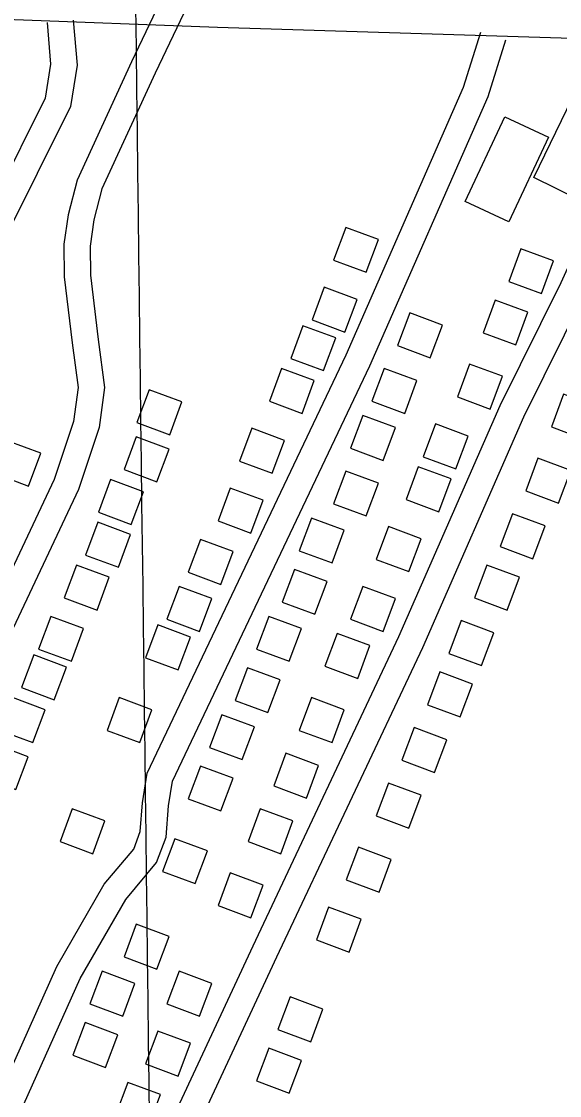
# Model space of a CAD drawing. Extents: x 3704301 to 3742427, y 506229 to 532009.
# Drawn here: x 3724113 to 3724729, y 524274 to 525503 of the extents above; entities that cross this region are included whole.
import ezdxf

# ---------------------------------------------------------------- set-up
doc = ezdxf.new("R2010")
doc.units = 0
for name, color, linetype in [('V-BLDG-OTLN', 7, 'Continuous'), ('V-GRID-MAJR', 7, 'Continuous'), ('V-ROAD-CNTR', 7, 'Continuous')]:
    doc.layers.add(name, color=color, linetype=linetype)

msp = doc.modelspace()

# ---------------------------------------------------------------- linework, layer by layer
at = {"layer": 'V-BLDG-OTLN'}
for points in [[(3724796.339, 525390.312), (3724751.722, 525299.093), (3724699.657, 525324.559), (3724744.274, 525415.778)], [(3724621.295, 525296.997), (3724666.5, 525394.199), (3724716.433, 525370.977), (3724671.227, 525273.775)], [(3724484.311271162, 525267.5793523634), (3724470.3612711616, 525230.0913523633), (3724507.8502711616, 525216.1413523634), (3724521.800271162, 525253.6303523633)], [(3724684.9888750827, 525243.1064738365), (3724671.0388750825, 525205.6184738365), (3724708.5278750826, 525191.6684738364), (3724722.4778750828, 525229.1574738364)], [(3724459.8383926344, 525199.0552924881), (3724445.8883926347, 525161.5672924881), (3724483.3773926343, 525147.6172924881), (3724497.3273926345, 525185.106292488)], [(3724655.62142085, 525184.3715653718), (3724641.67142085, 525146.8835653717), (3724679.16042085, 525132.9335653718), (3724693.11042085, 525170.4225653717)], [(3724557.729906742, 525169.6878382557), (3724543.7799067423, 525132.1998382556), (3724581.2689067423, 525118.2498382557), (3724595.218906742, 525155.7388382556)], [(3724435.365514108, 525155.0041111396), (3724421.415514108, 525117.5161111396), (3724458.904514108, 525103.5661111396), (3724472.8545141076, 525141.0551111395)], [(3724626.253966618, 525110.952929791), (3724612.3039666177, 525073.4649297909), (3724649.7929666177, 525059.514929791), (3724663.7429666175, 525097.003929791)], [(3724410.892635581, 525106.0583540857), (3724396.942635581, 525068.5703540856), (3724434.431635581, 525054.6203540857), (3724448.381635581, 525092.1093540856)], [(3724528.36245251, 525106.0583540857), (3724514.41245251, 525068.5703540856), (3724551.90145251, 525054.6203540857), (3724565.85145251, 525092.1093540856)], [(3724259.160788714, 525081.5854755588), (3724245.2107887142, 525044.0974755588), (3724282.699788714, 525030.1474755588), (3724296.649788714, 525067.6364755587)], [(3724733.9346321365, 525076.6908998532), (3724719.9846321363, 525039.2028998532), (3724757.4736321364, 525025.2528998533), (3724771.4236321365, 525062.7418998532)], [(3724503.8895739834, 525052.2180213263), (3724489.939573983, 525014.7300213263), (3724527.4285739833, 525000.7800213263), (3724541.3785739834, 525038.2690213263)], [(3724376.630605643, 525037.5342942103), (3724362.6806056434, 525000.0462942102), (3724400.1696056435, 524986.0962942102), (3724414.119605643, 525023.5852942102)], [(3724587.0973609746, 525042.4288699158), (3724573.147360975, 525004.9408699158), (3724610.636360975, 524990.9908699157), (3724624.5863609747, 525028.4798699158)], [(3724244.477061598, 525027.7451427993), (3724230.527061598, 524990.2571427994), (3724268.016061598, 524976.3071427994), (3724281.9660615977, 525013.7961427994)], [(3724097.639790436, 525022.850567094), (3724083.689790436, 524985.3625670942), (3724121.1787904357, 524971.4125670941), (3724135.128790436, 525008.9015670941)], [(3724704.5671779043, 525003.2722642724), (3724690.617177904, 524965.7842642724), (3724728.106177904, 524951.8342642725), (3724742.0561779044, 524989.3232642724)], [(3724484.311271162, 524988.5885371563), (3724470.3612711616, 524951.1005371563), (3724507.8502711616, 524937.1505371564), (3724521.800271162, 524974.6395371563)], [(3724567.519058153, 524993.4831128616), (3724553.5690581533, 524955.9951128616), (3724591.0580581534, 524942.0451128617), (3724605.008058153, 524979.5341128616)], [(3724215.109607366, 524978.7993857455), (3724201.1596073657, 524941.3113857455), (3724238.648607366, 524927.3613857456), (3724252.5986073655, 524964.8503857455)], [(3724352.1577271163, 524969.0102343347), (3724338.207727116, 524931.5222343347), (3724375.696727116, 524917.5722343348), (3724389.6467271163, 524955.0612343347)], [(3724675.199723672, 524939.6427801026), (3724661.249723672, 524902.1547801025), (3724698.738723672, 524888.2047801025), (3724712.688723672, 524925.6937801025)], [(3724200.425880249, 524929.8536286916), (3724186.475880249, 524892.3656286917), (3724223.964880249, 524878.4156286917), (3724237.914880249, 524915.9046286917)], [(3724445.154665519, 524934.7482043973), (3724431.204665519, 524897.2602043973), (3724468.693665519, 524883.3102043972), (3724482.6436655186, 524920.7992043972)], [(3724533.2570282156, 524924.9590529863), (3724519.3070282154, 524887.4710529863), (3724556.7960282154, 524873.5210529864), (3724570.7460282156, 524911.0100529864)], [(3724317.8956971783, 524910.2753258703), (3724303.9456971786, 524872.7873258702), (3724341.4346971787, 524858.8373258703), (3724355.3846971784, 524896.3263258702)], [(3724175.953001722, 524880.9078716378), (3724162.0030017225, 524843.4198716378), (3724199.4920017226, 524829.4698716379), (3724213.4420017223, 524866.9588716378)], [(3724645.83226944, 524880.9078716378), (3724631.8822694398, 524843.4198716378), (3724669.37126944, 524829.4698716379), (3724683.32126944, 524866.9588716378)], [(3724425.576362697, 524876.0132959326), (3724411.6263626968, 524838.5252959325), (3724449.115362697, 524824.5752959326), (3724463.0653626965, 524862.0642959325)], [(3724293.4228186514, 524856.434993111), (3724279.4728186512, 524818.9469931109), (3724316.9618186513, 524804.9969931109), (3724330.9118186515, 524842.4859931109)], [(3724503.8895739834, 524856.434993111), (3724489.939573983, 524818.9469931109), (3724527.4285739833, 524804.9969931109), (3724541.3785739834, 524842.4859931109)], [(3724146.58554749, 524822.1729631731), (3724132.6355474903, 524784.6849631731), (3724170.1245474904, 524770.7349631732), (3724184.07454749, 524808.2239631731)], [(3724396.2089084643, 524822.1729631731), (3724382.2589084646, 524784.6849631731), (3724419.7479084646, 524770.7349631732), (3724433.6979084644, 524808.2239631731)], [(3724616.4648152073, 524817.2783874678), (3724602.514815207, 524779.7903874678), (3724640.003815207, 524765.8403874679), (3724653.953815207, 524803.3293874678)], [(3724268.9499401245, 524812.3838117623), (3724254.999940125, 524774.8958117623), (3724292.4889401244, 524760.9458117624), (3724306.4389401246, 524798.4348117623)], [(3724474.522119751, 524802.5946603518), (3724460.572119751, 524765.1066603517), (3724498.061119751, 524751.1566603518), (3724512.0111197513, 524788.6456603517)], [(3724127.0072446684, 524778.1217818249), (3724113.0572446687, 524740.6337818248), (3724150.546244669, 524726.6837818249), (3724164.4962446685, 524764.1727818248)], [(3724371.736029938, 524763.4380547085), (3724357.7860299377, 524725.9500547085), (3724395.2750299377, 524712.0000547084), (3724409.225029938, 524749.4890547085)], [(3724591.99193668, 524758.5434790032), (3724578.0419366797, 524721.0554790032), (3724615.53093668, 524707.1054790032), (3724629.48093668, 524744.5944790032)], [(3724102.5343661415, 524729.176024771), (3724088.5843661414, 524691.6880247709), (3724126.0733661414, 524677.738024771), (3724140.0233661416, 524715.227024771)], [(3724224.8987587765, 524729.176024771), (3724210.9487587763, 524691.6880247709), (3724248.4377587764, 524677.738024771), (3724262.387758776, 524715.227024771)], [(3724445.154665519, 524729.176024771), (3724431.204665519, 524691.6880247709), (3724468.693665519, 524677.738024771), (3724482.6436655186, 524715.227024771)], [(3724342.3685757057, 524709.5977219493), (3724328.4185757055, 524672.1097219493), (3724365.9075757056, 524658.1597219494), (3724379.8575757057, 524695.6487219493)], [(3724562.6244824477, 524694.9139948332), (3724548.6744824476, 524657.4259948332), (3724586.1634824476, 524643.4759948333), (3724600.113482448, 524680.9649948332)], [(3724082.9560633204, 524675.3356920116), (3724069.00606332, 524637.8476920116), (3724106.4950633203, 524623.8976920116), (3724120.4450633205, 524661.3866920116)], [(3724415.7872112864, 524665.5465406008), (3724401.837211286, 524628.0585406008), (3724439.3262112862, 524614.1085406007), (3724453.276211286, 524651.5975406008)], [(3724317.8956971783, 524650.8628134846), (3724303.9456971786, 524613.3748134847), (3724341.4346971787, 524599.4248134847), (3724355.3846971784, 524636.9138134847)], [(3724533.2570282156, 524631.284510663), (3724519.3070282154, 524593.796510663), (3724556.7960282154, 524579.846510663), (3724570.7460282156, 524617.335510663)], [(3724171.058426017, 524601.9170564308), (3724157.1084260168, 524564.4290564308), (3724194.597426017, 524550.4790564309), (3724208.547426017, 524587.9680564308)], [(3724386.4197570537, 524601.9170564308), (3724372.469757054, 524564.4290564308), (3724409.958757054, 524550.4790564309), (3724423.908757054, 524587.9680564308)], [(3724288.528242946, 524567.6550264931), (3724274.5782429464, 524530.1670264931), (3724312.067242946, 524516.217026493), (3724326.017242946, 524553.7060264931)], [(3724498.9949982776, 524557.8658750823), (3724485.044998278, 524520.3778750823), (3724522.533998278, 524506.4278750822), (3724536.4839982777, 524543.9168750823)], [(3724352.1577271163, 524528.49842085), (3724338.207727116, 524491.01042085), (3724375.696727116, 524477.0604208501), (3724389.6467271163, 524514.54942085)], [(3724464.73296834, 524489.341815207), (3724450.78296834, 524451.853815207), (3724488.27196834, 524437.9038152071), (3724502.22196834, 524475.392815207)], [(3724244.477061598, 524469.7635123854), (3724230.527061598, 524432.2755123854), (3724268.016061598, 524418.3255123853), (3724281.9660615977, 524455.8145123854)], [(3724205.3204559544, 524415.9231796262), (3724191.3704559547, 524378.4351796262), (3724228.8594559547, 524364.4851796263), (3724242.8094559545, 524401.9741796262)], [(3724293.4228186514, 524415.9231796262), (3724279.4728186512, 524378.4351796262), (3724316.9618186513, 524364.4851796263), (3724330.9118186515, 524401.9741796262)], [(3724420.6817869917, 524386.5557253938), (3724406.7317869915, 524349.0677253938), (3724444.2207869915, 524335.1177253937), (3724458.1707869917, 524372.6067253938)], [(3724185.742153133, 524357.1882711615), (3724171.792153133, 524319.7002711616), (3724209.281153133, 524305.7502711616), (3724223.231153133, 524343.2392711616)], [(3724268.9499401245, 524347.3991197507), (3724254.999940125, 524309.9111197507), (3724292.4889401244, 524295.9611197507), (3724306.4389401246, 524333.4501197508)], [(3724396.2089084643, 524327.8208169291), (3724382.2589084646, 524290.3328169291), (3724419.7479084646, 524276.38281692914), (3724433.6979084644, 524313.8718169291)], [(3724234.687910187, 524288.6642112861), (3724220.737910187, 524251.1762112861), (3724258.226910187, 524237.2262112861), (3724272.1769101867, 524274.7152112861)]]:
    msp.add_lwpolyline(points, close=True, dxfattribs=at)
at = {"layer": 'V-GRID-MAJR'}
msp.add_spline([(3724411.217, 511839.73000000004), (3724337.211, 517896.76900000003), (3724263.162, 523957.275), (3724189.114, 530017.796), (3724189.072, 530021.25)], degree=3, dxfattribs=at)
at = {"layer": 'V-ROAD-CNTR'}
for points in [[(3725638.793683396, 527171.6316305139), (3725425.9871090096, 526717.4315389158), (3725352.2212565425, 526550.6978723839), (3725268.0834248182, 526377.2712192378), (3725167.8826252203, 526156.9496598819), (3725041.699877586, 525880.7692122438), (3724987.491986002, 525758.8244561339), (3724936.16308866, 525648.452676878), (3724913.3661342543, 525607.0597596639), (3724836.9692870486, 525437.9820978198), (3724730.8004993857, 525204.0795656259), (3724660.9366391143, 525063.0428476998), (3724544.9758710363, 524798.7123763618), (3724377.8122053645, 524444.7320843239), (3724186.45958807, 524033.68590641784), (3723999.475962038, 523631.3667110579), (3723814.28033243, 523232.5695086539), (3723675.0086109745, 522920.5181327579), (3723644.5626718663, 522853.17726743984), (3723634.3906922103, 522810.5683526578)], [(3725665.989629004, 527158.9706558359), (3725453.2910544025, 526704.9975637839), (3725379.443202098, 526538.077897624), (3725295.23737051, 526364.5112447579), (3725195.1805706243, 526144.5056847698), (3725069.049822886, 525868.4432368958), (3725014.801931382, 525746.404480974), (3724962.9350351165, 525634.8747040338), (3724940.2160805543, 525593.625786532), (3724864.2972323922, 525425.606122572), (3724757.9084451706, 525191.2175913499), (3724688.1285847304, 525050.3508730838), (3724572.2818164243, 524786.2784012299), (3724404.97415104, 524431.9961097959), (3724213.6615336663, 524021.03393172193), (3724026.6839076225, 523618.72673633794), (3723841.584277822, 523220.13753351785), (3723702.374556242, 522908.224157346), (3723673.0786148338, 522843.42728693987), (3723663.57063385, 522803.60236659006)], [(3724756.3354483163, 526296.7463802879), (3724625.230710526, 526018.41093696), (3724612.576735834, 525995.292983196), (3724579.737801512, 525964.444044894), (3724529.654901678, 525925.8871220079), (3724493.740973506, 525906.9611598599), (3724454.963051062, 525888.41619695), (3724419.972121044, 525857.1422594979), (3724325.028310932, 525637.2056993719), (3724238.933483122, 525456.903059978), (3724176.7096075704, 525321.7303303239), (3724166.466628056, 525281.929409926), (3724161.6166377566, 525248.1394775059), (3724161.90963717, 525210.8315521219), (3724171.017618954, 525135.3417031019), (3724177.8606052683, 525084.391805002), (3724172.542615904, 525045.396882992), (3724150.37966023, 524978.790016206), (3723997.6779656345, 524655.34866309), (3723827.308306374, 524289.355395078), (3723823.442314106, 524280.86641205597)], [(3724352.346256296, 525624.7937241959), (3724266.097428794, 525444.1670854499), (3724205.08955081, 525311.638350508), (3724195.928569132, 525276.0414217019), (3724191.6325777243, 525246.1154815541), (3724191.895577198, 525212.7515482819), (3724200.777559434, 525139.1356955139), (3724208.1345447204, 525084.3618050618), (3724201.890557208, 525038.5748966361), (3724178.277604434, 524967.6100385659), (3724024.8419113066, 524642.6146885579), (3723854.558251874, 524276.80942016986), (3723636.012688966, 523796.863380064), (3723473.774013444, 523456.7750602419), (3723389.608181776, 523265.485442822), (3723365.6822296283, 523233.21150737), (3723340.6482796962, 523214.74254430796), (3723245.468470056, 523164.2206453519), (3723216.7425275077, 523143.1846874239), (3723195.227570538, 523121.4037309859), (3723175.012610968, 523091.00679178), (3723057.935845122, 522822.4733288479)], [(3724172.1556166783, 525504.6099645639), (3724176.56460786, 525453.2830672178), (3724168.947623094, 525406.0621616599), (3724054.4018521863, 525176.515620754), (3723905.238150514, 524864.03324572), (3723768.5454239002, 524569.4078349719), (3723608.366744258, 524219.447534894), (3723317.852325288, 523602.50576878), (3723243.539473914, 523432.46910885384), (3723200.507559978, 523259.667454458), (3723138.962683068, 523101.83077013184), (3723087.3117863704, 522978.7130163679), (3723030.238900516, 522867.56323866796), (3723022.214916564, 522826.82532014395)], [(3725964.393032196, 525431.950109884), (3725612.9457350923, 525451.18707141), (3725302.73735551, 525462.7070483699), (3724780.2954003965, 525482.5880086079), (3724337.5002859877, 525496.5299807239), (3724094.922771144, 525505.6739624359)], [(3724142.2656764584, 525502.0419696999), (3724146.358668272, 525454.4050649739), (3724140.0596808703, 525415.360143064), (3724027.441906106, 525189.675594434), (3723878.094204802, 524876.8092201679), (3723741.299478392, 524581.96380986), (3723581.1567986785, 524232.08150962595), (3723290.532379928, 523614.90574397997), (3723215.0395309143, 523442.16908945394), (3723171.8596172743, 523268.77943623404), (3723111.1507386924, 523113.08474762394), (3723060.0958408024, 522991.38699102), (3723001.620957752, 522877.5072187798), (3722992.7809754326, 522832.623308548)], [(3723452.185056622, 522812.5093487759), (3723447.177066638, 522878.24221730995), (3723542.7938754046, 523094.8517840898), (3723730.779499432, 523511.272951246), (3723899.7941614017, 523860.68025243), (3724058.2128445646, 524209.6575544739), (3724153.347654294, 524421.3071311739), (3724207.801545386, 524515.4429429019), (3724241.462478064, 524555.816862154), (3724249.0764628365, 524575.9948217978), (3724251.56945785, 524608.6367565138), (3724256.821447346, 524642.5276887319), (3724484.837991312, 525121.503730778), (3724619.4477220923, 525427.8771180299), (3724639.069682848, 525491.034991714)], [(3723482.098996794, 522814.7893442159), (3723477.663005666, 522873.0142277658), (3723570.1878206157, 523082.6218085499), (3723757.9594450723, 523498.5669766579), (3723926.96010707, 523847.94627789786), (3724085.552789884, 524197.3075791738), (3724180.083600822, 524407.611158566), (3724232.4854960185, 524498.200977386), (3724267.7444255, 524540.492892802), (3724278.662403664, 524569.4248349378), (3724281.393398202, 524605.192763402), (3724285.795389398, 524633.5957065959), (3724512.119936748, 525109.0197557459), (3724647.5936658, 525417.359139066), (3724667.7196255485, 525482.1330095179)]]:
    msp.add_lwpolyline(points, dxfattribs=at)

doc.saveas('drawing.dxf')
